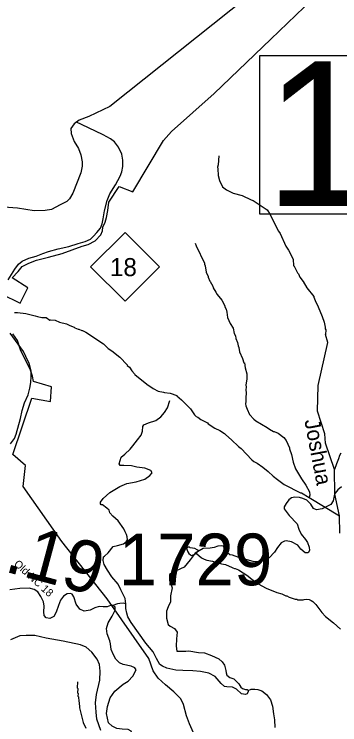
# Model space of a CAD drawing. Extents: x 1248224 to 1454986, y 825081 to 985870.
# Drawn here: x 1340485 to 1343636, y 955344 to 962221 of the extents above; entities that cross this region are included whole.
import ezdxf

# ---------------------------------------------------------------- set-up
doc = ezdxf.new("R2010")
doc.units = 0
for name, color, linetype in [('Exist Boundary Land Use Park State Division NC Parks and Recreation', 7, 'Continuous'), ('Exist Boundary Political CountyLine', 7, 'Continuous'), ('Exist Hydrographic Creek Single Shore', 7, 'Continuous'), ('Exist Hydrographic Creek Single Shore Label', 7, 'Continuous'), ('Exist Hydrographic Misc Water Feature', 7, 'Continuous'), ('Exist Road Non-System Type 51', 7, 'Continuous'), ('Exist Road Primary NC Attributed', 7, 'Continuous'), ('Exist Road Primary NC Shield CELL', 7, 'Continuous'), ('Exist Road Primary NC Shield Number Label', 7, 'Continuous'), ('Exist Road Secondary Mileage Hundredths English Label', 7, 'Continuous'), ('Exist Road Secondary Structure Standard Bridge Number Label', 7, 'Continuous'), ('Exist Road Secondary Type 51 Attributed', 7, 'Continuous'), ('Exist Road Secondary Type 51 Label', 7, 'Continuous'), ('Exist Road Secondary Type 51 Number Label', 7, 'Continuous')]:
    doc.layers.add(name, color=color, linetype=linetype)

msp = doc.modelspace()

# ---------------------------------------------------------------- linework, layer by layer
at = {"layer": 'Exist Boundary Land Use Park State Division NC Parks and Recreation'}
for points in [[(1341143.7, 959976.8), (1341199.5, 959992.7), (1341269.5, 960026.8), (1341323.5, 960086.9), (1341339.5, 960124.9), (1341343.5, 960158.9), (1341365.5, 960209), (1341379.6, 960255.1), (1341389.6, 960321), (1341399.7, 960403.2), (1341499.6, 960555.2), (1341633.5, 960503.2), (1341929.6, 960997.7), (1342007.5, 961085.8), (1342421.5, 961454.2), (1342969.5, 961978.6), (1343453.6, 962447)], [(1340357.6, 959514.2), (1340543.6, 959426.2), (1340615.7, 959574.3), (1340465.8, 959668.4), (1340523.6, 959730.4), (1340561.6, 959780.4), (1340627.7, 959810.5), (1340701.7, 959840.5), (1340815.6, 959868.6), (1340949.6, 959904.6), (1341143.7, 959976.8)], [(1342248.5, 955202.2), (1342182.5, 955352.3), (1342152.5, 955430.3), (1342122.5, 955540.4), (1342098.6, 955596.4), (1342030.6, 955662.5), (1341950.6, 955730.4), (1341876.6, 955794.5), (1341830.8, 955866.5), (1341788.8, 955984.6), (1341385, 956562.7), (1340947, 957116.9), (1340571.3, 957649.1), (1340593.2, 957853.2), (1340473.3, 957959.3), (1340655.3, 958505.7), (1340837.4, 958471.8), (1340847.4, 958615.8), (1340671.3, 958667.8), (1340661.5, 958717.8), (1340643.5, 958777.9), (1340615.4, 958831.8), (1340577.5, 958903.9), (1340547.5, 958973.9), (1340517.5, 959062), (1340471.6, 959128)]]:
    msp.add_lwpolyline(points, dxfattribs=at)
at = {"layer": 'Exist Boundary Political CountyLine'}
msp.add_lwpolyline([(1343245.4, 962791.8), (1341409.1, 961328.9), (1341208.6, 961232.6), (1341114.1, 961197.3), (1341064.5, 961159.7), (1341034.2, 961114.2), (1341035.3, 961066.9), (1341065.9, 960990.6), (1341107.9, 960921.7), (1341128.9, 960859.5), (1341142.2, 960793.9), (1341142.7, 960750.3), (1341129.7, 960686.6), (1341051.3, 960490), (1341021.2, 960433.9), (1340994.2, 960407.6), (1340929.3, 960375.6), (1340844.9, 960330.4), (1340786.1, 960320.3), (1340679.6, 960318), (1340516.4, 960344.3), (1340385.5, 960355.2)], dxfattribs=at)
at = {"layer": 'Exist Hydrographic Creek Single Shore'}
msp.add_lwpolyline([(1343637, 957199.9), (1343633, 957367.5), (1343587, 957575.2), (1343585.9, 957814.3), (1343498, 958069.5), (1343491, 958161.5), (1343421, 958379.6), (1343427, 958628.9), (1343519, 959044.1), (1343498.2, 959120.4)], dxfattribs=at)
at = {"layer": 'Exist Hydrographic Misc Water Feature'}
for points in [[(1342463.7, 960851.2), (1342457.8, 960763.4), (1342453.3, 960739.4), (1342456.9, 960723.4), (1342459.6, 960659.4), (1342470.5, 960611.1), (1342499.2, 960550.5), (1342540.6, 960521.6), (1342603.8, 960488.2), (1342691.4, 960466.2), (1342778.4, 960424.3), (1342798.3, 960417.8), (1342932.3, 960328.8), (1342963.4, 960284.1), (1343015.1, 960174.9), (1343043.9, 960120.3), (1343059.4, 960097.9), (1343114.7, 959976.8), (1343139.8, 959938.2), (1343186, 959851.2), (1343188.6, 959787.2), (1343192.9, 959784), (1343227.1, 959718.3), (1343235, 959710.1), (1343250.3, 959677.8), (1343281.2, 959633.1), (1343316, 959574.3), (1343386.1, 959488.7), (1343386, 959482.8), (1343405, 959434.3), (1343428, 959393.8), (1343427.3, 959388.3), (1343466, 959297), (1343484.7, 959240.6), (1343495.7, 959192.3), (1343495.3, 959176.3), (1343499.2, 959168.2), (1343498.2, 959120.4)], [(1342237.3, 960004.4), (1342244.8, 959980.2), (1342325.1, 959810.5), (1342325, 959802.5), (1342332.6, 959786.4), (1342341.3, 959724.7), (1342362.3, 959681.7), (1342360.8, 959677.7), (1342377.4, 959637.4), (1342381.3, 959635.2), (1342408.3, 959588.7), (1342411.9, 959572.6), (1342435.1, 959532.1), (1342450.6, 959507.7), (1342493.4, 959454.8), (1342524.2, 959398.1), (1342524, 959390.1), (1342535.5, 959365.9), (1342542.8, 959337.7), (1342549.7, 959285.5), (1342576.5, 959228.9), (1342603.5, 959184.3), (1342614.4, 959132.1), (1342625.9, 959107.8), (1342629.3, 959083.8), (1342644.4, 959043.5), (1342651.7, 959011.3), (1342659.4, 958995.2), (1342666.5, 958955), (1342693.1, 958890.4), (1342706.2, 958848.1), (1342712.1, 958846), (1342719.1, 958797.8), (1342735.2, 958741.4), (1342736.8, 958693.4), (1342727.5, 958629.7), (1342729.1, 958613.7), (1342726.6, 958583.2)], [(1340486.8, 959335.8), (1340516.7, 959335.1), (1340596.5, 959325.3), (1340688, 959303.3), (1340709.9, 959294.9), (1340753.7, 959285.8), (1340793.6, 959284.9), (1340829.1, 959260.1), (1340836.5, 959261.9), (1340881.1, 959259), (1340924.7, 959240), (1340992.3, 959224.5), (1341022, 959207.8), (1341063.7, 959192.9), (1341071.5, 959186.7), (1341103.3, 959174), (1341111.3, 959173.9), (1341138.9, 959161.2), (1341146.9, 959161.1), (1341178.6, 959144.3), (1341348.2, 959032.5), (1341395.2, 958987.5), (1341430.6, 958962.7), (1341507.3, 958900.9), (1341577.8, 958827.4), (1341579.6, 958821.4), (1341599.2, 958805), (1341622.5, 958770.4), (1341649.8, 958741.8), (1341652.2, 958735.9), (1341767.6, 958639.2), (1341830.7, 958597.8), (1341878.2, 958572.8), (1341930, 958563.5), (1341937.9, 958559.3), (1341993.8, 958554.1), (1342057.3, 958532.7), (1342059.5, 958527.6), (1342104.4, 958489.6), (1342190.5, 958401.7), (1342229.2, 958342.9), (1342244.9, 958328.5), (1342260.8, 958322.2), (1342292.3, 958299.4), (1342355.5, 958266), (1342363.3, 958257.9), (1342426.5, 958216.5), (1342473.9, 958191.4), (1342519.3, 958162.3), (1342533.9, 958149.7)], [(1342726.6, 958583.2), (1342729.9, 958561.6), (1342726.8, 958505.7), (1342728.1, 958473.6), (1342723.6, 958451.8), (1342727.1, 958429.7), (1342738.4, 958397.4), (1342763.4, 958348.8), (1342804.3, 958302), (1342824, 958285.6), (1342932.5, 958221.1), (1342954.2, 958204.6), (1342993.7, 958183.8), (1343001.7, 958183.6), (1343039.4, 958166.8), (1343094.4, 958123.5), (1343115.9, 958097), (1343150.3, 958024.2), (1343150.1, 958016.2), (1343168.9, 957959.9), (1343183.3, 957885.5), (1343207.9, 957823), (1343263.8, 957725.8), (1343306.5, 957664.8), (1343341.1, 957600.1), (1343346.4, 957567.9), (1343339.2, 957542.6)], [(1342533.9, 958149.7), (1342587.9, 958102.9), (1342654.6, 958037.4), (1342680.2, 958018.8), (1342783.8, 957908.5), (1342803.5, 957892.1), (1342835, 957875.4), (1342890.3, 957838.2), (1342943.4, 957796.9), (1342992.3, 957749.9), (1343031.6, 957717), (1343098.6, 957669.5), (1343256.8, 957589.9), (1343264.8, 957589.7), (1343339.2, 957542.6)], [(1343645.2, 957973.2), (1343632.7, 957949.4), (1343624, 957917.6), (1343603, 957870.1), (1343585.9, 957814.3)], [(1343339.2, 957542.6), (1343633, 957367.5)], [(1342249.9, 957000.8), (1342252.3, 957010.6), (1342264.6, 957024.3), (1342266.7, 957033.2), (1342256.9, 957038.5), (1342233.1, 957051), (1342189.3, 957057.9), (1342181.3, 957062.1), (1342165.3, 957062.6), (1342157.3, 957058.7), (1342153, 957048.8), (1342164.4, 957018.6), (1342176.1, 957002.3), (1342191.8, 956987.9), (1342199.7, 956983.7), (1342249.9, 957000.8)], [(1342249.9, 957000.8), (1342299.1, 956959.5), (1342322.9, 956947), (1342350.7, 956938.4), (1342404.5, 956929.2), (1342489.9, 956903.2), (1342529.7, 956894.3), (1342593.1, 956865), (1342601.1, 956864.8), (1342616.9, 956856.4), (1342624.9, 956856.3), (1342656.6, 956843.6), (1342745.3, 956785.5), (1342770.9, 956763), (1342845.7, 956709.2), (1342924.8, 956667.5), (1343027.9, 956623.2), (1343075.6, 956610.1), (1343115.2, 956593.3), (1343123.2, 956593.1), (1343146.9, 956580.6), (1343202.5, 956559.4), (1343218.5, 956558.9), (1343226.4, 956554.7), (1343282.4, 956553.5), (1343290.5, 956557.3), (1343314.4, 956558.8), (1343338.4, 956556.3), (1343360.2, 956547.8), (1343374, 956537.5), (1343403.3, 956506.9), (1343461.7, 956429.6), (1343498.8, 956390.7), (1343575.5, 956331), (1343642.2, 956269.5)], [(1341097, 955758.6), (1341095.8, 955702.7), (1341099.7, 955694.6), (1341098.8, 955654.7), (1341102.6, 955646.6), (1341102, 955622.6), (1341105.9, 955614.5), (1341108.9, 955570.4), (1341112.8, 955562.4), (1341115.6, 955508.3), (1341152.5, 955365.4), (1341179.3, 955312.8)]]:
    msp.add_lwpolyline(points, dxfattribs=at)
at = {"layer": 'Exist Road Non-System Type 51'}
for points in [[(1341564.7, 956514.8), (1341557.6, 956567.4), (1341517.9, 956651.2), (1341489.5, 956705.1), (1341430.3, 956775.1), (1341386.3, 956841.8), (1341355.1, 956894.4), (1341350.8, 956910), (1341346.6, 956932.7), (1341349.4, 956968.2), (1341357.9, 956975.3), (1341394.8, 957008), (1341443.1, 957069.1), (1341484.3, 957079), (1341542.4, 957094.6), (1341568, 957115.9), (1341582.2, 957134.4), (1341579.3, 957162.8), (1341570.8, 957187), (1341558.1, 957212.5), (1341545.3, 957240.9), (1341489.5, 957316.8), (1341439.8, 957363.6), (1341410, 957394.9), (1341404.3, 957420.4), (1341380.2, 957441.8), (1341339.1, 957474.4), (1341327.7, 957473), (1341319.2, 957482.9), (1341319.2, 957498.6), (1341346.2, 957534.1), (1341411.4, 957592.3), (1341507.9, 957652), (1341576.1, 957680.4), (1341665.5, 957694.6), (1341750.6, 957723), (1341797.5, 957757.1), (1341818.8, 957781.2), (1341806, 957805.3), (1341749.2, 957828.1), (1341672.6, 957838), (1341621.5, 957850.8), (1341546.3, 957852.2), (1341509.4, 957855), (1341500.9, 957870.7), (1341519.3, 957933.2), (1341556.2, 957963), (1341608.7, 958012.7), (1341631.4, 958042.5), (1341678.3, 958100.8), (1341713.7, 958146.2), (1341725.1, 958184.5), (1341729.3, 958230), (1341739.3, 958248.5), (1341784.7, 958266.9), (1341854.2, 958288.2), (1341902.5, 958325.2), (1341938, 958367.8), (1341967.8, 958410.4), (1341990.4, 958482)], [(1343650.8, 957648), (1343618.2, 957618.1), (1343592.6, 957586.9), (1343581.3, 957558.5), (1343571.3, 957510.2), (1343548.6, 957477.5), (1343504.6, 957454.8), (1343464.9, 957433.5), (1343409.6, 957425), (1343379.8, 957437.8), (1343357, 957478.9), (1343315.9, 957517.3), (1343279, 957534.3), (1343246.3, 957542.9), (1343202.3, 957547.1), (1343169.7, 957540), (1343144.2, 957520.1), (1343117.2, 957487.5), (1343097.3, 957454.8), (1343095.9, 957433.5), (1343145.6, 957369.6), (1343222.2, 957290), (1343239.2, 957236.1), (1343262, 957189.2), (1343304.5, 957138.1), (1343323, 957109.7), (1343338.6, 957062.8), (1343342.8, 957031.6), (1343330.1, 957008.8), (1343300.3, 957008.8), (1343257.7, 957042.9), (1343229.3, 957084.1), (1343169.7, 957115.4), (1343115.8, 957125.3), (1343100.2, 957122.5), (1343067.5, 957104), (1343033.5, 957061.4), (1343005.1, 957014.5), (1342951.1, 956960.5), (1342898.6, 956935), (1342874.5, 956922.2), (1342796.4, 956925), (1342739.7, 956940.7), (1342657.4, 956964.8), (1342597.8, 956984.7), (1342572.2, 956989), (1342549.5, 957008.8), (1342509.8, 957072.7), (1342492.3, 957077.1), (1342456.8, 957072.9), (1342421.3, 957060.1), (1342381.6, 957053), (1342314.9, 957050.1), (1342235.4, 957006.1), (1342187.1, 956942.2), (1342129, 956871.2), (1342050.9, 956832.8), (1342013.2, 956814), (1341989.1, 956799.8), (1341987.6, 956743), (1342013.2, 956669.1), (1341997.6, 956592.4), (1341997.6, 956535.6), (1341973.5, 956484.5), (1341959.3, 956443.3), (1341957.8, 956376.6), (1341976.3, 956314.1), (1341994.4, 956299), (1342037, 956274.9), (1342062.6, 956240.8), (1342056.9, 956175.5), (1342051.2, 956105.9), (1342058.3, 956056.2), (1342144.9, 956057.6), (1342176.1, 956059), (1342266.9, 956044.8), (1342328, 956041.9), (1342393.2, 956013.5), (1342464.2, 955982.3), (1342496.8, 955952.5), (1342519.6, 955921.2), (1342531.9, 955869.4), (1342534.7, 955848.1), (1342543.3, 955823.9), (1342570.2, 955801.2), (1342610, 955789.8), (1342654, 955743), (1342658.2, 955740.1), (1342678.1, 955708.9), (1342693.7, 955694.7), (1342723.5, 955684.8), (1342740.5, 955684.8), (1342750.5, 955677.6), (1342750.5, 955664.9), (1342740.5, 955643.6), (1342724.9, 955637.9), (1342685.2, 955645), (1342636.9, 955687.6), (1342598.6, 955707.5), (1342543.3, 955711.7)], [(1341564.7, 956514.8), (1341539.1, 956521.9), (1341506.5, 956519.1), (1341485.2, 956516.2), (1341440.2, 956498.8)], [(1341862, 955985.8), (1341828.5, 956049.5), (1341757.5, 956133.3), (1341689.4, 956234.1), (1341617, 956334.9), (1341586, 956389.8), (1341574.6, 956425.3), (1341564.7, 956469.4), (1341564.7, 956514.8)], [(1342543.3, 955711.7), (1342520.6, 955714.6), (1342487.9, 955744.4), (1342429.7, 955812.6), (1342367.3, 955842.4), (1342287.8, 955860.9), (1342214, 955866.5), (1342116.1, 955870.8), (1342049.4, 955873.6), (1341962.8, 955892.1), (1341918.8, 955910.6), (1341894.7, 955929), (1341862, 955985.8)], [(1342750.5, 955677.6), (1342778.4, 955688.1), (1342813.9, 955689.5), (1342843.7, 955685.3), (1342880.6, 955672.5), (1342926, 955638.4), (1342964.3, 955585.9), (1342985.6, 955523.4), (1342995.5, 955450.9), (1343004.1, 955391.3), (1343008.3, 955318.8)]]:
    msp.add_lwpolyline(points, dxfattribs=at)
at = {"layer": 'Exist Road Primary NC Attributed'}
for points in [[(1340427.1, 959649.6), (1340490.7, 959755), (1340526.6, 959801.1), (1340563.4, 959831.2), (1340625.3, 959859.6), (1340697.2, 959878), (1340762.4, 959904.8), (1340817.6, 959924.9), (1340911.3, 959951.7), (1341015, 959971.8), (1341105.3, 960003.6), (1341172.2, 960022), (1341222.3, 960045.4), (1341252.4, 960072.2), (1341285.9, 960109), (1341319.3, 960150.9), (1341335.6, 960192), (1341345.6, 960242.2), (1341359, 960317.5), (1341385.8, 960417.9), (1341409.2, 960481.5), (1341464.4, 960570.3), (1341510.9, 960653), (1341527.6, 960694.8), (1341536, 960748.4), (1341537.7, 960808.6), (1341527.6, 960867.2), (1341495.9, 960934.1), (1341454.1, 960986), (1341415.6, 961016.2), (1341347, 961054.7), (1341136.8, 961154.4), (1341086.9, 961176.6)], [(1340449, 958062.4), (1340487.5, 958114.3), (1340504.2, 958157.8), (1340547.2, 958309.6), (1340560.6, 958386.6), (1340585.6, 958460.3), (1340620.8, 958538.9), (1340637.4, 958603.5), (1340647.5, 958657), (1340649.2, 958713.9), (1340649.2, 958767.5), (1340629.1, 958841.1), (1340599, 958909.8), (1340573.9, 958956.6), (1340447, 959134.8)], [(1341322.2, 955288.3), (1341285.1, 955397.6), (1341278.9, 955465.7), (1341272.7, 955556.4), (1341283, 955636.9), (1341313.9, 955775.1), (1341316.1, 955862.8), (1341312, 955926.7), (1341289.4, 955980.4), (1341237.8, 956046.4), (1341180.1, 956095.9), (1341126.5, 956118.6), (1340959.6, 956153.6), (1340795.6, 956182.2), (1340684.3, 956206.9), (1340601.9, 956209), (1340538, 956204.9), (1340449.4, 956165.7)]]:
    msp.add_lwpolyline(points, dxfattribs=at)
at = {"layer": 'Exist Road Primary NC Shield CELL'}
msp.add_lwpolyline([(1341224.5, 959775.8), (1341557.5, 960108.8), (1341890.5, 959775.8), (1341557.5, 959442.8)], close=True, dxfattribs=at)
at = {"layer": 'Exist Road Secondary Structure Standard Bridge Number Label'}
msp.add_lwpolyline([(1342862.6, 961823.2), (1346578.5, 961823.2), (1346578.5, 960286.7), (1342862.6, 960286.7)], close=True, dxfattribs=at)
at = {"layer": 'Exist Road Secondary Type 51 Attributed'}
for points in [[(1341503.6, 955945.1), (1341468.6, 955978.9), (1341446.5, 956020.4), (1341424.5, 956072.4), (1341418, 956126.9), (1341409, 956156), (1341385.7, 956223.5), (1341376.6, 956276.7), (1341393.4, 956332.6), (1341433.7, 956394.9), (1341462.2, 956452), (1341463.5, 956485.8), (1341440.2, 956498.8), (1341418.1, 956498.8), (1341384.4, 956487.1), (1341345.4, 956487.1), (1341308.3, 956489.6), (1341265.4, 956476.6), (1341220, 956453.2), (1341163, 956445.4), (1341120.1, 956463.6), (1341085.1, 956510.4), (1341063.1, 956581.8), (1341044.9, 956609), (1341029.3, 956614.2), (1340998.2, 956612.9), (1340961.9, 956588.3), (1340933.3, 956549.3), (1340913.9, 956500), (1340891.8, 956433.8), (1340867.2, 956392.2), (1340829.5, 956371.4), (1340795.8, 956379.2), (1340776.4, 956401.3), (1340772.5, 956437.6), (1340775.1, 956492.2), (1340769.2, 956533.3), (1340741.9, 956585.2), (1340712.1, 956630.7), (1340679.7, 956652.7), (1340630.4, 956665.7), (1340539.6, 956661.8), (1340442.3, 956648.8)], [(1341411.6, 955063.7), (1341479, 955113.1), (1341543.9, 955168.9), (1341612.6, 955239), (1341626.9, 955261.1), (1341617.8, 955283.1), (1341589.3, 955300), (1341529.6, 955302.6), (1341477.7, 955307.8), (1341433.6, 955329.9), (1341398.6, 955363), (1341376.6, 955453.9), (1341386.9, 955521.4), (1341414.2, 955605.8), (1341459.6, 955669.4), (1341538.6, 955736.1), (1341587.9, 955765.9), (1341632.1, 955814), (1341664.5, 955876.3), (1341651.5, 955897.1), (1341616.5, 955912.7), (1341538.6, 955928.2), (1341503.6, 955945.1)]]:
    msp.add_lwpolyline(points, dxfattribs=at)

# ---------------------------------------------------------------- texts
at = {"layer": 'Exist Hydrographic Creek Single Shore Label'}
msp.add_text('Joshua', height=150, rotation=280.80454, dxfattribs=at).set_placement((1343292.5, 958288.8))
at = {"layer": 'Exist Road Primary NC Shield Number Label'}
msp.add_text('18', height=175, dxfattribs=at).set_placement((1341411.6, 959686.1))
at = {"layer": 'Exist Road Secondary Mileage Hundredths English Label'}
msp.add_text('1.19', height=500, rotation=344.9697, dxfattribs=at).set_placement((1340016.6, 956928.1))
at = {"layer": 'Exist Road Secondary Structure Standard Bridge Number Label'}
msp.add_text('151', height=1400, dxfattribs=at).set_placement((1342912.7, 960365.8))
at = {"layer": 'Exist Road Secondary Type 51 Label'}
msp.add_text('Old NC 18', height=75, rotation=317.56322, dxfattribs=at).set_placement((1340476.3, 956892.3))
at = {"layer": 'Exist Road Secondary Type 51 Number Label'}
msp.add_text('1729', height=500, dxfattribs=at).set_placement((1341496, 956694.7))

doc.saveas('drawing.dxf')
